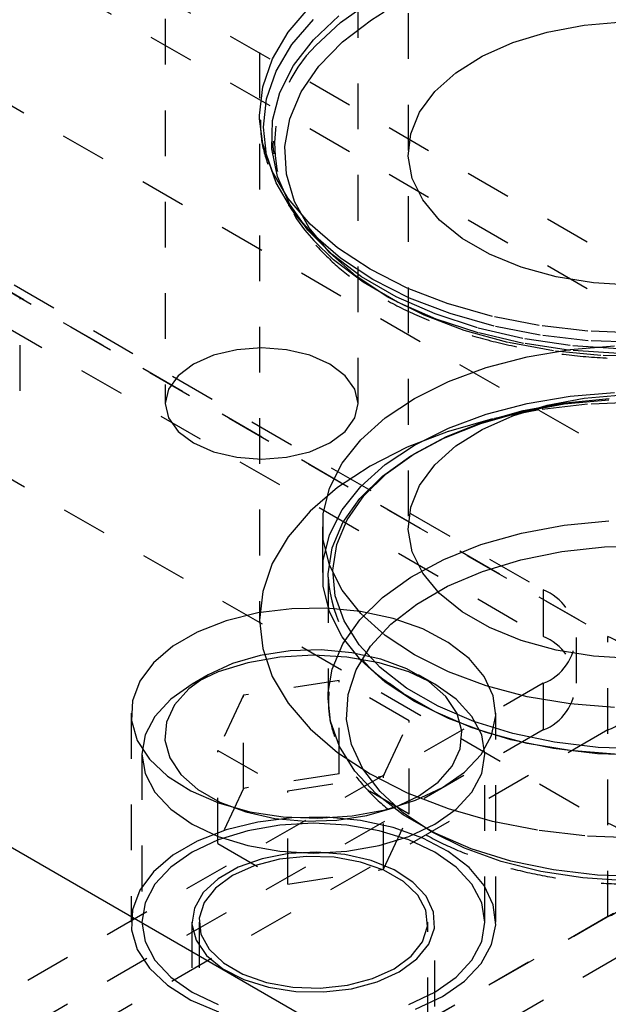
# Model space of a CAD drawing. Header units: inches. Extents: x 1907 to 2452, y -210 to -54.
# Tile 479 of 656: x 2000.15 to 2001.44, y -197.02 to -194.87. Entities that reach past the tile are written whole.
import ezdxf

# ---------------------------------------------------------------- set-up
doc = ezdxf.new("R2010")
doc.units = ezdxf.units.IN
doc.header["$LTSCALE"] = 0.5
doc.header["$MEASUREMENT"] = 0
doc.linetypes.add('HIDDEN', pattern=[0.225, 0.15, -0.075])
doc.layers.add('SID-M-H', color=4, linetype='HIDDEN')
doc.layers.add('SID-M-S', color=105, linetype='Continuous')

msp = doc.modelspace()

# ---------------------------------------------------------------- linework, layer by layer
at = {"layer": 'SID-M-H'}
for p, q in [((2001.00306, -192.45607), (2001.00306, -195.97915)), ((2000.47187, -193.66842), (2000.47187, -195.70977)), ((2000.89377, -195.70977), (2000.89377, -193.66842)), ((2000.67806, -194.14193), (2000.67806, -196.18329)), ((2000.67831, -194.14193), (2000.67831, -195.07934)), ((2005.55125, -197.75656), (1999.62193, -194.33364)), ((2005.55125, -197.85863), (1999.76939, -194.52083)), ((2001.72226, -195.97477), (1999.74596, -194.83388)), ((2000.85524, -194.87617), (2000.92244, -194.8287)), ((1998.34583, -194.84207), (2001.43942, -196.62796)), ((2000.74109, -194.89714), (2000.78881, -194.84128)), ((2000.9227, -194.87048), (2000.95063, -194.85295)), ((2000.74889, -194.92472), (2000.79612, -194.86944)), ((2000.79581, -194.91417), (2000.85175, -194.86167)), ((2000.8011, -194.92676), (2000.85524, -194.87617)), ((2000.8592, -194.91882), (2000.9227, -194.87048)), ((2001.38737, -194.8818), (2001.47124, -194.87455)), ((2000.70641, -194.95611), (2000.74109, -194.89714)), ((2001.23193, -194.92009), (2001.30683, -194.89713)), ((2001.30683, -194.89713), (2001.38737, -194.8818)), ((2000.75249, -194.97051), (2000.79581, -194.91417)), ((2000.80769, -194.9717), (2000.8592, -194.91882)), ((2001.16483, -194.95003), (2001.23193, -194.92009)), ((2000.71457, -194.98309), (2000.74889, -194.92472)), ((2000.68537, -195.01719), (2000.70641, -194.95611)), ((2001.10746, -194.98609), (2001.16483, -194.95003)), ((2000.69374, -195.04355), (2000.71457, -194.98309)), ((2000.72256, -195.02968), (2000.75249, -194.97051)), ((2000.76914, -195.02814), (2000.80769, -194.9717)), ((2001.06148, -195.02722), (2001.10746, -194.98609)), ((2000.67831, -195.07934), (2000.68537, -195.01719)), ((2001.02819, -195.07225), (2001.06148, -195.02722)), ((2000.68675, -195.10506), (2000.69374, -195.04355)), ((2000.70656, -195.09062), (2000.72256, -195.02968)), ((2000.74426, -195.08708), (2000.76914, -195.02814)), ((2000.67842, -195.08709), (2000.67831, -195.07934)), ((2000.68537, -195.14148), (2000.67842, -195.08709)), ((2000.70478, -195.15225), (2000.70656, -195.09062)), ((2000.73351, -195.14743), (2000.74426, -195.08708)), ((2001.00857, -195.11988), (2001.02819, -195.07225)), ((2000.69374, -195.16657), (2000.68675, -195.10506)), ((2001.00317, -195.16874), (2001.00857, -195.11988)), ((1999.62219, -195.1502), (2001.298, -196.11762)), ((2000.70641, -195.20257), (2000.68537, -195.14148)), ((2000.70479, -195.1524), (2000.70478, -195.15225)), ((2000.71724, -195.21347), (2000.70479, -195.1524)), ((2000.7371, -195.20807), (2000.73351, -195.14743)), ((2000.71457, -195.22703), (2000.69374, -195.16657)), ((2001.01216, -195.21742), (2001.00317, -195.16874)), ((2000.74109, -195.26154), (2000.70641, -195.20257)), ((2000.74372, -195.27318), (2000.71724, -195.21347)), ((2000.75495, -195.26785), (2000.7371, -195.20807)), ((2001.03526, -195.26452), (2001.01216, -195.21742)), ((1999.74594, -195.24207), (2001.43942, -196.21969)), ((2001.72226, -196.38304), (1999.74596, -195.24215)), ((2000.74889, -195.2854), (2000.71457, -195.22703)), ((2000.78881, -195.3174), (2000.74109, -195.26154)), ((2001.07183, -195.3087), (2001.03526, -195.26452)), ((2000.78376, -195.33032), (2000.74372, -195.27318)), ((2000.75785, -195.29741), (2000.74889, -195.2854)), ((2000.78675, -195.32568), (2000.75495, -195.26785)), ((2000.7813, -195.3252), (2000.75785, -195.29741)), ((2000.75785, -195.29741), (2000.77339, -195.31747)), ((2004.2431, -195.31514), (2000.53079, -197.45821)), ((2000.79612, -195.34068), (2000.7813, -195.3252)), ((2000.83188, -195.38047), (2000.78675, -195.32568)), ((2000.84874, -195.36918), (2000.78881, -195.3174)), ((2001.1208, -195.34867), (2001.07183, -195.3087)), ((1999.76933, -195.33721), (2001.298, -196.21969)), ((2000.83663, -195.38388), (2000.78376, -195.33032)), ((2000.85544, -195.39193), (2000.79612, -195.34068)), ((2001.18076, -195.38329), (2001.1208, -195.34867)), ((2000.8402, -195.39557), (2000.79703, -195.35316)), ((2000.91987, -195.41601), (2000.84874, -195.36918)), ((2000.88952, -195.4312), (2000.83188, -195.38047)), ((2000.90139, -195.43288), (2000.83663, -195.38388)), ((2000.92584, -195.43828), (2000.85544, -195.39193)), ((2001.25, -195.41156), (2001.18076, -195.38329)), ((2000.90462, -195.44432), (2000.8402, -195.39557)), ((2001.32652, -195.43266), (2001.25, -195.41156)), ((2000.95859, -195.47693), (2000.88952, -195.4312)), ((2000.97689, -195.47647), (2000.90139, -195.43288)), ((2001.00098, -195.45707), (2000.91987, -195.41601)), ((2001.40812, -195.446), (2001.32652, -195.43266)), ((2000.97971, -195.48767), (2000.90462, -195.44432)), ((2001.00612, -195.47892), (2000.92584, -195.43828)), ((2001.09069, -195.49167), (2001.00098, -195.45707)), ((2001.49245, -195.45119), (2001.40812, -195.446)), ((2000.15507, -195.68173), (2000.15507, -195.47759)), ((2001.0378, -195.5168), (2000.95859, -195.47693)), ((2001.06178, -195.51385), (2000.97689, -195.47647)), ((2001.09491, -195.51317), (2001.00612, -195.47892)), ((2001.06415, -195.52486), (2000.97971, -195.48767)), ((2001.18744, -195.51921), (2001.09069, -195.49167)), ((2001.12568, -195.55007), (2001.0378, -195.5168)), ((2001.15454, -195.54438), (2001.06178, -195.51385)), ((2001.19067, -195.54043), (2001.09491, -195.51317)), ((2001.2896, -195.53923), (2001.18744, -195.51921)), ((2001.15641, -195.55521), (2001.06415, -195.52486)), ((2001.25353, -195.56749), (2001.15454, -195.54438)), ((2001.29178, -195.56025), (2001.19067, -195.54043)), ((2001.39541, -195.55138), (2001.2896, -195.53923)), ((2001.22058, -195.57613), (2001.12568, -195.55007)), ((2001.25487, -195.5782), (2001.15641, -195.55521)), ((2001.39651, -195.57227), (2001.29178, -195.56025)), ((2001.50306, -195.55546), (2001.39541, -195.55138)), ((2001.32075, -195.59448), (2001.22058, -195.57613)), ((2001.35696, -195.58278), (2001.25353, -195.56749)), ((2001.35775, -195.59341), (2001.25487, -195.5782)), ((2001.35692, -195.59134), (2001.45401, -195.58328)), ((2001.46301, -195.58997), (2001.35696, -195.58278)), ((2001.50306, -195.5763), (2001.39651, -195.57227)), ((2000.57734, -195.60431), (2000.53365, -195.62366)), ((2000.62822, -195.59214), (2000.57734, -195.60431)), ((2000.68282, -195.58799), (2000.62822, -195.59214)), ((2000.73741, -195.59214), (2000.68282, -195.58799)), ((2000.78829, -195.60431), (2000.73741, -195.59214)), ((2000.83198, -195.62366), (2000.78829, -195.60431)), ((2001.17358, -195.63081), (2001.2628, -195.60729)), ((2001.2628, -195.60729), (2001.35692, -195.59134)), ((2001.42432, -195.60479), (2001.32075, -195.59448)), ((2001.46322, -195.60056), (2001.35775, -195.59341)), ((2001.52935, -195.60686), (2001.42432, -195.60479)), ((2000.53365, -195.62366), (2000.50013, -195.64888)), ((2000.8655, -195.64888), (2000.83198, -195.62366)), ((2001.09106, -195.66143), (2001.17358, -195.63081)), ((2000.50013, -195.64888), (2000.47905, -195.67825)), ((2000.88658, -195.67825), (2000.8655, -195.64888)), ((2001.01692, -195.69851), (2001.09106, -195.66143)), ((2000.47905, -195.67825), (2000.47187, -195.70977)), ((2000.89377, -195.70977), (2000.88658, -195.67825)), ((2001.2628, -195.70936), (2001.35692, -195.6934)), ((2001.35692, -195.6934), (2001.45401, -195.68534)), ((2001.38737, -195.69834), (2001.47124, -195.69109)), ((2000.47187, -195.70977), (2000.47905, -195.74129)), ((2000.88658, -195.74129), (2000.89377, -195.70977)), ((2000.95269, -195.74131), (2001.01692, -195.69851)), ((2001.17358, -195.73288), (2001.2628, -195.70936)), ((2001.23193, -195.73663), (2001.30683, -195.71367)), ((2001.25046, -195.72803), (2001.34429, -195.71065)), ((2001.2542, -195.72522), (2001.34664, -195.70809)), ((2001.39538, -195.7111), (2001.28953, -195.72325)), ((2001.30683, -195.71367), (2001.38737, -195.69834)), ((2001.34429, -195.71065), (2001.4415, -195.70134)), ((2001.34664, -195.70809), (2001.44241, -195.69892)), ((2001.50306, -195.70702), (2001.39538, -195.7111)), ((2001.09106, -195.7635), (2001.17358, -195.73288)), ((2001.16201, -195.75311), (2001.25046, -195.72803)), ((2001.16483, -195.76657), (2001.23193, -195.73663)), ((2001.16706, -195.74993), (2001.2542, -195.72522)), ((2001.28953, -195.72325), (2001.18735, -195.74328)), ((2000.47905, -195.74129), (2000.50013, -195.77066)), ((2000.8655, -195.77066), (2000.88658, -195.74129)), ((2000.89966, -195.78894), (2000.95269, -195.74131)), ((2001.08083, -195.78536), (2001.16201, -195.75311)), ((2001.08708, -195.7817), (2001.16706, -195.74993)), ((2001.18735, -195.74328), (2001.09056, -195.77083)), ((2000.50013, -195.77066), (2000.53365, -195.79588)), ((2000.83198, -195.79588), (2000.8655, -195.77066)), ((2001.09056, -195.77083), (2001.00083, -195.80544)), ((2001.01692, -195.80058), (2001.09106, -195.7635)), ((2001.10746, -195.80263), (2001.16483, -195.76657)), ((2000.53365, -195.79588), (2000.57734, -195.81523)), ((2000.78829, -195.81523), (2000.83198, -195.79588)), ((2000.85891, -195.84045), (2000.89966, -195.78894)), ((2000.95269, -195.84337), (2001.01692, -195.80058)), ((2001.00865, -195.82409), (2001.08083, -195.78536)), ((2001.01597, -195.81986), (2001.08708, -195.7817)), ((2001.06148, -195.84376), (2001.10746, -195.80263)), ((2000.57734, -195.81523), (2000.62822, -195.8274)), ((2000.73741, -195.8274), (2000.78829, -195.81523)), ((2001.00083, -195.80544), (2000.9197, -195.84652)), ((2000.94701, -195.86848), (2001.00865, -195.82409)), ((2000.95525, -195.86358), (2001.01597, -195.81986)), ((2000.62822, -195.8274), (2000.68282, -195.83155)), ((2000.68282, -195.83155), (2000.73741, -195.8274)), ((2000.83127, -195.89479), (2000.85891, -195.84045)), ((2000.89966, -195.89101), (2000.95269, -195.84337)), ((2001.02819, -195.88879), (2001.06148, -195.84376)), ((2000.9197, -195.84652), (2000.84854, -195.89336)), ((2000.90619, -195.91195), (2000.95525, -195.86358)), ((2000.89722, -195.91757), (2000.94701, -195.86848)), ((2001.00857, -195.93642), (2001.02819, -195.88879)), ((2000.84854, -195.89336), (2000.78859, -195.94515)), ((2000.81731, -195.95084), (2000.83127, -195.89479)), ((2000.85891, -195.94252), (2000.89966, -195.89101)), ((2000.86034, -195.97032), (2000.89722, -195.91757)), ((2000.86986, -195.96392), (2000.90619, -195.91195)), ((2000.78859, -195.94515), (2000.74086, -196.00103)), ((2000.81731, -196.00746), (2000.81731, -195.95084)), ((2000.83127, -195.99685), (2000.85891, -195.94252)), ((2001.00317, -195.98528), (2001.00857, -195.93642)), ((2000.83716, -196.02562), (2000.86034, -195.97032)), ((2000.84703, -196.0184), (2000.86986, -195.96392)), ((2001.34429, -195.97602), (2001.4415, -195.96671)), ((2000.81556, -195.97915), (2000.81556, -196.08122)), ((2000.81731, -196.0529), (2000.83127, -195.99685)), ((2001.01216, -196.03396), (2001.00317, -195.98528)), ((2001.16201, -196.01849), (2001.25046, -195.99341)), ((2001.25046, -195.99341), (2001.34429, -195.97602)), ((2000.74086, -196.00103), (2000.70617, -196.06002)), ((2000.83127, -196.06351), (2000.81731, -196.00746)), ((2000.83817, -196.07421), (2000.84703, -196.0184)), ((2001.08083, -196.05074), (2001.16201, -196.01849)), ((2000.82817, -196.08227), (2000.83716, -196.02562)), ((2001.03526, -196.08106), (2001.01216, -196.03396)), ((2001.24913, -196.05143), (2001.33871, -196.03333)), ((2001.33871, -196.03333), (2001.43196, -196.02315)), ((2001.43196, -196.02315), (2001.5268, -196.0211)), ((2000.70617, -196.06002), (2000.68512, -196.12112)), ((2000.81731, -196.10953), (2000.81731, -196.0529)), ((2001.00865, -196.08947), (2001.08083, -196.05074)), ((2001.16522, -196.07703), (2001.24913, -196.05143)), ((2000.82806, -196.08938), (2000.82817, -196.08227)), ((2000.85891, -196.11785), (2000.83127, -196.06351)), ((2000.84349, -196.13017), (2000.83817, -196.07421)), ((2001.07183, -196.12524), (2001.03526, -196.08106)), ((2001.08886, -196.10957), (2001.16522, -196.07703)), ((2000.82806, -196.08938), (2000.82806, -196.35476)), ((2000.94701, -196.13385), (2001.00865, -196.08947)), ((2000.68512, -196.12112), (2000.67806, -196.18329)), ((2000.83127, -196.16558), (2000.81731, -196.10953)), ((2000.89966, -196.16936), (2000.85891, -196.11785)), ((2001.02175, -196.14831), (2001.08886, -196.10957)), ((2001.1208, -196.16521), (2001.07183, -196.12524)), ((2001.298, -196.11762), (2001.298, -196.21969)), ((2000.86286, -196.18509), (2000.84349, -196.13017)), ((2000.89722, -196.18295), (2000.94701, -196.13385)), ((2000.67462, -196.16793), (2000.60497, -196.18515)), ((2000.74864, -196.15863), (2000.67462, -196.16793)), ((2000.82438, -196.15759), (2000.74864, -196.15863)), ((2000.89909, -196.16485), (2000.82438, -196.15759)), ((2000.85891, -196.21992), (2000.83127, -196.16558)), ((2000.97008, -196.18013), (2000.89909, -196.16485)), ((2000.95269, -196.217), (2000.89966, -196.16936)), ((2000.96539, -196.19239), (2001.02175, -196.14831)), ((2001.18076, -196.19983), (2001.1208, -196.16521)), ((2000.60497, -196.18515), (2000.54223, -196.20966)), ((2000.67806, -196.18329), (2000.68512, -196.24545)), ((2000.86034, -196.2357), (2000.89722, -196.18295)), ((2000.89588, -196.23779), (2000.86286, -196.18509)), ((2001.03477, -196.20289), (2000.97008, -196.18013)), ((2000.54223, -196.20966), (2000.48866, -196.24059)), ((2000.92104, -196.24083), (2000.96539, -196.19239)), ((2001.09082, -196.23231), (2001.03477, -196.20289)), ((2001.25, -196.2281), (2001.18076, -196.19983)), ((2000.89966, -196.27143), (2000.85891, -196.21992)), ((2001.01692, -196.25979), (2000.95269, -196.217)), ((2001.13623, -196.26732), (2001.09082, -196.23231)), ((2001.32652, -196.2492), (2001.25, -196.2281)), ((2001.37122, -196.32174), (2001.37122, -196.21968)), ((2001.43942, -196.83206), (2001.43942, -196.21969)), ((2000.48866, -196.24059), (2000.4462, -196.27681)), ((2000.74511, -196.25074), (2000.67948, -196.26089)), ((2000.68512, -196.24545), (2000.70617, -196.30655)), ((2000.81296, -196.24869), (2000.74511, -196.25074)), ((2000.88007, -196.25482), (2000.81296, -196.24869)), ((2000.83716, -196.29099), (2000.86034, -196.2357)), ((2000.9435, -196.26888), (2000.88007, -196.25482)), ((2000.8897, -196.29254), (2000.92104, -196.24083)), ((2000.94184, -196.28716), (2000.89588, -196.23779)), ((2001.40812, -196.26254), (2001.32652, -196.2492)), ((2000.4462, -196.27681), (2000.41638, -196.31701)), ((2000.65245, -196.27687), (2000.58761, -196.29688)), ((2000.67948, -196.26089), (2000.61895, -196.2787)), ((2000.72279, -196.26455), (2000.65245, -196.27687)), ((2000.79595, -196.26039), (2000.72279, -196.26455)), ((2000.86911, -196.26455), (2000.79595, -196.26039)), ((2000.93946, -196.27687), (2000.86911, -196.26455)), ((2000.95269, -196.31906), (2000.89966, -196.27143)), ((2001.00429, -196.29688), (2000.93946, -196.27687)), ((2001.00048, -196.29024), (2000.9435, -196.26888)), ((2001.09106, -196.29687), (2001.01692, -196.25979)), ((2001.16933, -196.30666), (2001.13623, -196.26732)), ((2001.49245, -196.26773), (2001.40812, -196.26254)), ((2000.58761, -196.29688), (2000.53079, -196.3238)), ((2000.61895, -196.2787), (2000.56614, -196.30338)), ((2000.82845, -196.34159), (2000.83716, -196.29099)), ((2000.87205, -196.34638), (2000.8897, -196.29254)), ((2000.99976, -196.33213), (2000.94184, -196.28716)), ((2001.04853, -196.31798), (2001.00048, -196.29024)), ((2001.06112, -196.3238), (2001.00429, -196.29688)), ((2001.17358, -196.32749), (2001.09106, -196.29687)), ((2000.41638, -196.31701), (2000.40027, -196.35974)), ((2000.56614, -196.30338), (2000.52339, -196.33386)), ((2000.56611, -196.3034), (2000.53075, -196.32382)), ((2000.85199, -196.31532), (2000.64286, -196.34767)), ((2000.70617, -196.30655), (2000.74086, -196.36554)), ((2001.00508, -196.4037), (2000.85199, -196.31532)), ((2000.85199, -196.51946), (2000.85199, -196.31532)), ((2001.01692, -196.36186), (2000.95269, -196.31906)), ((2001.06116, -196.32382), (2001.0258, -196.3034)), ((2001.08553, -196.35087), (2001.04853, -196.31798)), ((2001.18894, -196.34891), (2001.16933, -196.30666)), ((2001.298, -196.32173), (1999.77772, -197.19937)), ((2000.53079, -196.3238), (2000.48415, -196.3566)), ((2000.52339, -196.33386), (2000.49254, -196.36881)), ((2000.82817, -196.34764), (2000.82845, -196.34159)), ((2000.9922, -196.34407), (2000.962, -196.32237)), ((2001.06841, -196.37176), (2000.99976, -196.33213)), ((2001.10775, -196.3566), (2001.06112, -196.3238)), ((2001.2628, -196.35101), (2001.17358, -196.32749)), ((2001.298, -196.32173), (2001.298, -196.42379)), ((2000.40027, -196.35974), (2000.39847, -196.40347)), ((2000.48415, -196.3566), (2000.4495, -196.39403)), ((2000.64286, -196.34767), (2000.58682, -196.4684)), ((2000.64286, -196.55181), (2000.64286, -196.34767)), ((2000.82806, -196.35476), (2000.82817, -196.34764)), ((2000.83357, -196.40445), (2000.82806, -196.35476)), ((2000.8685, -196.40113), (2000.87205, -196.34638)), ((2001.06188, -196.3843), (2000.9922, -196.34407)), ((2001.09106, -196.39894), (2001.01692, -196.36186)), ((2001.10988, -196.38749), (2001.08553, -196.35087)), ((2001.14241, -196.39403), (2001.10775, -196.3566)), ((2001.19434, -196.39253), (2001.18894, -196.34891)), ((2001.35692, -196.36697), (2001.2628, -196.35101)), ((2000.49254, -196.36881), (2000.47496, -196.4067)), ((2000.74086, -196.36554), (2000.78859, -196.42142)), ((2001.14096, -196.41824), (2001.06188, -196.3843)), ((2001.14633, -196.4052), (2001.06841, -196.37176)), ((2001.45401, -196.37502), (2001.35692, -196.36697)), ((2000.39745, -196.38706), (2000.39745, -196.84432)), ((2000.39847, -196.40347), (2000.41103, -196.4466)), ((2000.4495, -196.39403), (2000.42816, -196.43464)), ((2000.85324, -196.46019), (2000.83357, -196.40445)), ((2000.87913, -196.45557), (2000.8685, -196.40113)), ((2000.94905, -196.52443), (2001.00508, -196.4037)), ((2001.00508, -196.60783), (2001.00508, -196.4037)), ((2001.17358, -196.42956), (2001.09106, -196.39894)), ((2001.12051, -196.42623), (2001.10988, -196.38749)), ((2001.16375, -196.43464), (2001.14241, -196.39403)), ((2001.23184, -196.43173), (2001.14633, -196.4052)), ((2001.18535, -196.43596), (2001.19434, -196.39253)), ((2001.19445, -196.84432), (2001.19445, -196.38706)), ((2001.43942, -196.42379), (1999.62588, -197.47073)), ((2001.298, -196.42379), (1999.77772, -197.30143)), ((2000.47496, -196.4067), (2000.4714, -196.44587)), ((2000.78859, -196.42142), (2000.84854, -196.47322)), ((2001.11695, -196.4654), (2001.12051, -196.42623)), ((2001.22776, -196.44517), (2001.14096, -196.41824)), ((2000.41103, -196.4466), (2000.43751, -196.48757)), ((2000.42816, -196.43464), (2000.42095, -196.47688)), ((2000.4714, -196.44587), (2000.48203, -196.48461)), ((2001.16228, -196.47762), (2001.18535, -196.43596)), ((2001.17095, -196.47688), (2001.16375, -196.43464)), ((2001.2628, -196.45308), (2001.17358, -196.42956)), ((2001.32043, -196.46452), (2001.22776, -196.44517)), ((2001.32314, -196.4508), (2001.23184, -196.43173)), ((2000.58682, -196.4684), (2000.73992, -196.55678)), ((2000.58682, -196.67253), (2000.58682, -196.4684)), ((2000.88675, -196.51369), (2000.85324, -196.46019)), ((2000.90369, -196.50849), (2000.87913, -196.45557)), ((2001.09937, -196.50329), (2001.11695, -196.4654)), ((2001.35692, -196.46903), (2001.2628, -196.45308)), ((2001.41699, -196.47587), (2001.32043, -196.46452)), ((2001.41827, -196.46198), (2001.32314, -196.4508)), ((2001.45401, -196.47709), (2001.35692, -196.46903)), ((2001.51521, -196.46505), (2001.41827, -196.46198)), ((2000.42095, -196.47688), (2000.42095, -196.84432)), ((2000.42095, -196.47688), (2000.42816, -196.51911)), ((2000.43751, -196.48757), (2000.47694, -196.52492)), ((2000.48203, -196.48461), (2000.50638, -196.52123)), ((2000.84854, -196.47322), (2000.9197, -196.52005)), ((2001.12597, -196.516), (2001.16228, -196.47762)), ((2001.16375, -196.51911), (2001.17095, -196.47688)), ((2001.17095, -196.84432), (2001.17095, -196.47688)), ((2001.51539, -196.47899), (2001.41699, -196.47587)), ((2000.9334, -196.56379), (2000.88675, -196.51369)), ((2000.94165, -196.55871), (2000.90369, -196.50849)), ((2001.06852, -196.53823), (2001.09937, -196.50329)), ((2000.42816, -196.51911), (2000.4495, -196.55972)), ((2000.47694, -196.52492), (2000.5279, -196.55728)), ((2000.50638, -196.52123), (2000.54338, -196.55412)), ((2000.85199, -196.51946), (2000.64286, -196.55181)), ((2000.73992, -196.55678), (2000.94905, -196.52443)), ((2001.00508, -196.60783), (2000.85199, -196.51946)), ((2000.9197, -196.52005), (2001.00083, -196.56113)), ((2000.94905, -196.72856), (2000.94905, -196.52443)), ((2001.07774, -196.54973), (2001.12597, -196.516)), ((2001.14241, -196.55972), (2001.16375, -196.51911)), ((2000.54338, -196.55412), (2000.59142, -196.58186)), ((2000.64286, -196.55181), (2000.58682, -196.67253)), ((2000.73992, -196.76091), (2000.73992, -196.55678)), ((2001.01932, -196.57757), (2001.07774, -196.54973)), ((2001.02576, -196.56871), (2001.06852, -196.53823)), ((2000.4495, -196.55972), (2000.48415, -196.59715)), ((2000.5279, -196.55728), (2000.58855, -196.58349)), ((2000.9922, -196.60945), (2000.9334, -196.56379)), ((2000.99214, -196.6051), (2000.94165, -196.55871)), ((2000.95282, -196.59853), (2001.01932, -196.57757)), ((2000.97296, -196.5934), (2001.02576, -196.56871)), ((2001.00083, -196.56113), (2001.09056, -196.59574)), ((2001.10775, -196.59715), (2001.14241, -196.55972)), ((2000.48415, -196.59715), (2000.53079, -196.62995)), ((2000.58855, -196.58349), (2000.65669, -196.6026)), ((2000.59142, -196.58186), (2000.64841, -196.60322)), ((2000.88066, -196.61185), (2000.95282, -196.59853)), ((2000.91242, -196.61121), (2000.97296, -196.5934)), ((2001.06112, -196.62995), (2001.10775, -196.59715)), ((2001.09056, -196.59574), (2001.18735, -196.62329)), ((2000.64841, -196.60322), (2000.71184, -196.61727)), ((2000.65669, -196.6026), (2000.72987, -196.61392)), ((2000.74864, -196.6159), (2000.67462, -196.62519)), ((2000.71184, -196.61727), (2000.77894, -196.62341)), ((2000.72987, -196.61392), (2000.80544, -196.61704)), ((2000.82438, -196.61486), (2000.74864, -196.6159)), ((2000.77894, -196.62341), (2000.8468, -196.62136)), ((2000.80544, -196.61704), (2000.88066, -196.61185)), ((2000.89909, -196.62211), (2000.82438, -196.61486)), ((2000.8468, -196.62136), (2000.91242, -196.61121)), ((2000.94905, -196.72856), (2001.00508, -196.60783)), ((2001.05405, -196.64663), (2000.99214, -196.6051)), ((2001.06188, -196.64968), (2000.9922, -196.60945)), ((1999.97943, -197.67483), (2001.79297, -196.6279)), ((2000.53079, -196.62995), (2000.58761, -196.65687)), ((2000.60497, -196.64241), (2000.54223, -196.66692)), ((2000.67462, -196.62519), (2000.60497, -196.64241)), ((2000.72279, -196.632), (2000.65245, -196.64431)), ((2000.79595, -196.62784), (2000.72279, -196.632)), ((2000.86911, -196.632), (2000.79595, -196.62784)), ((2000.93946, -196.64431), (2000.86911, -196.632)), ((2000.97008, -196.63739), (2000.89909, -196.62211)), ((2001.03477, -196.66016), (2000.97008, -196.63739)), ((2001.00429, -196.65687), (2001.06112, -196.62995)), ((2001.18735, -196.62329), (2001.28953, -196.64332)), ((2000.58761, -196.66432), (2000.53079, -196.69124)), ((2000.65245, -196.64431), (2000.58761, -196.66432)), ((2000.58761, -196.65687), (2000.65245, -196.67688)), ((2001.00429, -196.66432), (2000.93946, -196.64431)), ((2000.93946, -196.67688), (2001.00429, -196.65687)), ((2001.06112, -196.69124), (2001.00429, -196.66432)), ((2001.09082, -196.68957), (2001.03477, -196.66016)), ((2001.12598, -196.68237), (2001.05405, -196.64663)), ((2001.14096, -196.68362), (2001.06188, -196.64968)), ((2001.28953, -196.64332), (2001.39538, -196.65547)), ((2001.39538, -196.65547), (2001.50306, -196.65955)), ((2000.54223, -196.66692), (2000.48866, -196.69785)), ((2000.58682, -196.67253), (2000.73992, -196.76091)), ((2000.65245, -196.67688), (2000.72279, -196.6892)), ((2000.86911, -196.6892), (2000.93946, -196.67688)), ((2001.20635, -196.71152), (2001.12598, -196.68237)), ((2001.22776, -196.71055), (2001.14096, -196.68362)), ((2000.48866, -196.69785), (2000.4462, -196.73407)), ((2000.53079, -196.69124), (2000.48415, -196.72405)), ((2000.68375, -196.70541), (2000.63128, -196.72409)), ((2000.72158, -196.70653), (2000.66662, -196.72081)), ((2000.74227, -196.69422), (2000.68375, -196.70541)), ((2000.78086, -196.70026), (2000.72158, -196.70653)), ((2000.72279, -196.6892), (2000.79595, -196.69336)), ((2000.80368, -196.69111), (2000.74227, -196.69422)), ((2000.84102, -196.70236), (2000.78086, -196.70026)), ((2000.79595, -196.69336), (2000.86911, -196.6892)), ((2000.86467, -196.69627), (2000.80368, -196.69111)), ((2000.89856, -196.71271), (2000.84102, -196.70236)), ((2000.92196, -196.70941), (2000.86467, -196.69627)), ((2001.10775, -196.72405), (2001.06112, -196.69124)), ((2001.13623, -196.72459), (2001.09082, -196.68957)), ((2000.48415, -196.72405), (2000.4495, -196.76147)), ((2000.63128, -196.72409), (2000.58769, -196.74926)), ((2000.66662, -196.72081), (2000.61918, -196.74227)), ((2000.73992, -196.76091), (2000.94905, -196.72856)), ((2000.95013, -196.73071), (2000.89856, -196.71271)), ((2000.97246, -196.72982), (2000.92196, -196.70941)), ((2001.14241, -196.76147), (2001.10775, -196.72405)), ((2001.16933, -196.76393), (2001.13623, -196.72459)), ((2001.29333, -196.73343), (2001.20635, -196.71152)), ((2001.32043, -196.7299), (2001.22776, -196.71055)), ((2000.4462, -196.73407), (2000.41638, -196.77427)), ((2000.58769, -196.74926), (2000.55533, -196.77954)), ((2000.61918, -196.74227), (2000.58201, -196.76966)), ((2000.99275, -196.75531), (2000.95013, -196.73071)), ((2001.01344, -196.75641), (2000.97246, -196.72982)), ((2001.38501, -196.74761), (2001.29333, -196.73343)), ((2001.41699, -196.74125), (2001.32043, -196.7299)), ((2001.47932, -196.75374), (2001.38501, -196.74761)), ((2001.51539, -196.74436), (2001.41699, -196.74125)), ((2000.4495, -196.76147), (2000.42816, -196.80209)), ((2000.58201, -196.76966), (2000.55727, -196.80138)), ((2001.02393, -196.78509), (2000.99275, -196.75531)), ((2001.0427, -196.78773), (2001.01344, -196.75641)), ((2001.16375, -196.80209), (2001.14241, -196.76147)), ((2001.18894, -196.80617), (2001.16933, -196.76393)), ((2000.41638, -196.77427), (2000.40027, -196.81701)), ((2000.55533, -196.77954), (2000.53594, -196.81333)), ((2001.04186, -196.8183), (2001.02393, -196.78509)), ((2001.05865, -196.82211), (2001.0427, -196.78773)), ((2000.42816, -196.80209), (2000.42095, -196.84432)), ((2000.53594, -196.81333), (2000.53057, -196.84878)), ((2000.55727, -196.80138), (2000.54641, -196.83561)), ((2001.17095, -196.84432), (2001.16375, -196.80209)), ((2001.19434, -196.84979), (2001.18894, -196.80617)), ((2001.43942, -196.83206), (1999.62588, -197.879)), ((2000.40027, -196.81701), (2000.39847, -196.86073)), ((2000.54641, -196.83561), (2000.55005, -196.87033)), ((2001.0455, -196.85303), (2001.04186, -196.8183)), ((2001.06044, -196.85768), (2001.05865, -196.82211)), ((2000.42095, -196.84432), (2000.42816, -196.88655)), ((2000.53045, -196.84432), (2000.53045, -198.42841)), ((2000.53057, -196.84878), (2000.5395, -196.88399)), ((2000.54595, -196.84432), (2000.54595, -197.86532)), ((2001.03463, -196.88726), (2001.0455, -196.85303)), ((2001.04595, -197.86532), (2001.04595, -196.84432)), ((2001.04798, -196.89253), (2001.06044, -196.85768)), ((2001.06145, -198.42841), (2001.06145, -196.84432)), ((2001.16375, -196.88655), (2001.17095, -196.84432)), ((2001.18535, -196.89322), (2001.19434, -196.84979)), ((2000.39847, -196.86073), (2000.41103, -196.90386)), ((2000.55005, -196.87033), (2000.56798, -196.90355)), ((2000.42816, -196.88655), (2000.4495, -196.92716)), ((2000.5395, -196.88399), (2000.56226, -196.91706)), ((2001.0099, -196.91898), (2001.03463, -196.88726)), ((2001.02193, -196.92478), (2001.04798, -196.89253)), ((2001.14241, -196.92716), (2001.16375, -196.88655)), ((2001.16228, -196.93488), (2001.18535, -196.89322)), ((2000.41103, -196.90386), (2000.43751, -196.94484)), ((2000.56226, -196.91706), (2000.59762, -196.94621)), ((2000.56798, -196.90355), (2000.59916, -196.93333)), ((2000.97273, -196.94637), (2001.0099, -196.91898)), ((2000.4495, -196.92716), (2000.48415, -196.96459)), ((2000.59916, -196.93333), (2000.64177, -196.95793)), ((2000.98369, -196.9527), (2001.02193, -196.92478)), ((2001.10775, -196.96459), (2001.14241, -196.92716)), ((2001.12597, -196.97326), (2001.16228, -196.93488)), ((2000.43751, -196.94484), (2000.47694, -196.98218)), ((2000.48415, -196.96459), (2000.53079, -196.9974)), ((2000.59762, -196.94621), (2000.64367, -196.96987)), ((2000.64177, -196.95793), (2000.69335, -196.97593)), ((2000.92529, -196.96783), (2000.97273, -196.94637)), ((2000.93534, -196.97477), (2000.98369, -196.9527)), ((2001.06112, -196.9974), (2001.10775, -196.96459)), ((2000.47694, -196.98218), (2000.5279, -197.01454)), ((2000.64367, -196.96987), (2000.69793, -196.98676)), ((2000.69335, -196.97593), (2000.75089, -196.98628)), ((2000.69793, -196.98676), (2000.75747, -196.99597)), ((2000.75089, -196.98628), (2000.81105, -196.98838)), ((2000.81105, -196.98838), (2000.87033, -196.98211)), ((2000.87033, -196.98211), (2000.92529, -196.96783)), ((2000.87947, -196.98981), (2000.93534, -196.97477)), ((2001.07774, -197.00699), (2001.12597, -196.97326)), ((2000.53079, -196.9974), (2000.58761, -197.02432)), ((2000.75747, -196.99597), (2000.81909, -196.99701)), ((2000.81909, -196.99701), (2000.87947, -196.98981)), ((2001.00429, -197.02432), (2001.06112, -196.9974)), ((2001.01932, -197.03483), (2001.07774, -197.00699)), ((2000.5279, -197.01454), (2000.58855, -197.04075))]:
    msp.add_line(p, q, dxfattribs=at)
for centre, radius, start, end in [((2001.01351, -195.142), 0.30241, 134.62049, 224.28644), ((2001.13224, -196.06951), 0.30482, 183.73843, 236.05034), ((2001.25927, -196.21968), 0.10915, 290.78342, 69.21658), ((2001.25927, -196.32174), 0.10915, 290.78342, 69.21658), ((2001.40069, -196.32174), 0.10915, 290.78342, 69.21658), ((2001.40069, -196.73001), 0.10915, 290.78342, 69.21658)]:
    msp.add_arc(centre, radius, start, end, dxfattribs=at)
for points, knots in [([(2000.67993, -195.08828), (2000.68015, -195.10099), (2000.68073, -195.13461), (2000.69545, -195.18834), (2000.72281, -195.24779), (2000.75286, -195.29431), (2000.77702, -195.31922), (2000.7844, -195.32683)], [0, 0, 0, 0, 0.1487303, 0.3935272, 0.6397158, 0.8899496, 1, 1, 1, 1]), ([(2000.71035, -195.16334), (2000.7091, -195.15697), (2000.70729, -195.14778), (2000.70856, -195.13859), (2000.70895, -195.13576)], [0, 0, 0, 0, 0.69287335, 1, 1, 1, 1]), ([(2000.80104, -195.36334), (2000.81675, -195.37958), (2000.84902, -195.41297), (2000.91075, -195.4581), (2000.98196, -195.4993), (2001.06159, -195.53477), (2001.14803, -195.56408), (2001.23998, -195.58677), (2001.33599, -195.6026), (2001.43453, -195.61106), (2001.52796, -195.61294), (2001.58751, -195.60854), (2001.61415, -195.60658)], [0, 0, 0, 0, 0.0969126, 0.1992419, 0.3018709, 0.4045619, 0.507197, 0.6097526, 0.712236, 0.8146683, 0.9170765, 1, 1, 1, 1]), ([(2000.82974, -196.34006), (2000.82909, -196.35374), (2000.82754, -196.38607), (2000.83969, -196.4366), (2000.86339, -196.49005), (2000.89905, -196.54078), (2000.94573, -196.58814), (2001.00296, -196.6313), (2001.06962, -196.66937), (2001.14437, -196.70158), (2001.22569, -196.72735), (2001.312, -196.74627), (2001.40174, -196.75805), (2001.49328, -196.76252), (2001.58499, -196.75962), (2001.67522, -196.74939), (2001.76237, -196.73198), (2001.84489, -196.70764), (2001.92129, -196.67671), (2001.9902, -196.6396), (2002.0503, -196.59679), (2002.1002, -196.54891), (2002.13904, -196.49681), (2002.16449, -196.44164), (2002.17686, -196.39833), (2002.17649, -196.37398), (2002.17641, -196.36877)], [0, 0, 0, 0, 0.03047814, 0.07204785, 0.11371953, 0.15598963, 0.1990137, 0.24262592, 0.28654665, 0.33054595, 0.37450149, 0.4183918, 0.46222616, 0.50602675, 0.54982075, 0.59363346, 0.63748908, 0.68141796, 0.72544819, 0.76959857, 0.81386174, 0.85814387, 0.9022071, 0.94571295, 0.98838096, 1, 1, 1, 1])]:
    msp.add_open_spline(points, degree=3, knots=knots, dxfattribs=at)
at = {"layer": 'SID-M-S'}
msp.add_line((1978.69887, -184.30545), (2002.03339, -197.77618), dxfattribs=at)

doc.saveas('drawing.dxf')
